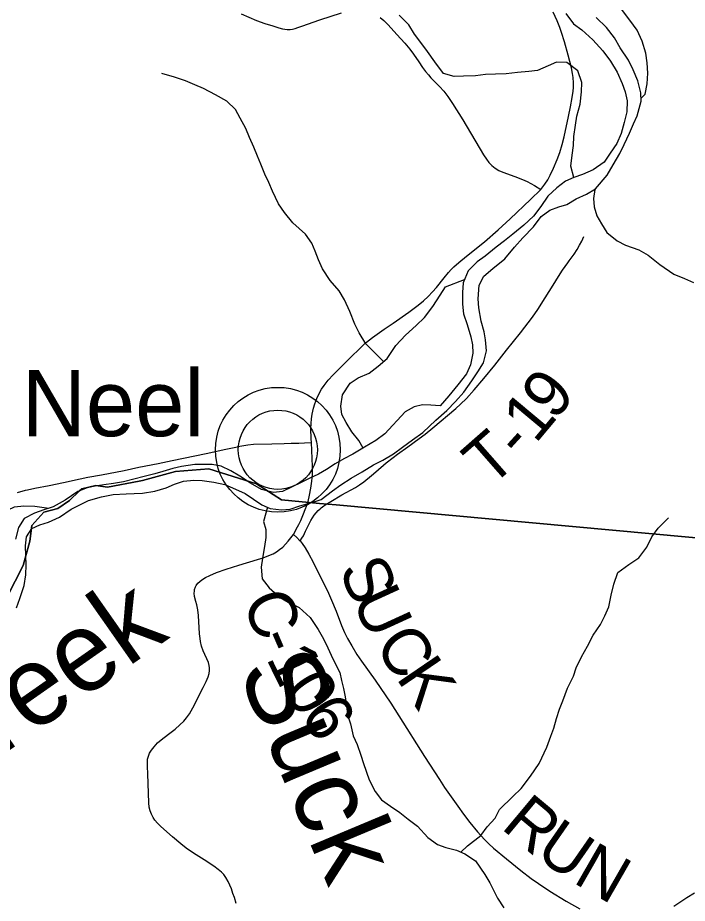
# Model space of a CAD drawing. Extents: x 1451455 to 1749751, y 218250 to 574981.
# Drawn here: x 1620375 to 1624589, y 280128 to 285699 of the extents above; entities that cross this region are included whole.
import ezdxf

# ---------------------------------------------------------------- set-up
doc = ezdxf.new("R2010")
doc.units = 0
for name, color, linetype in [('GM_X_County_Road', 7, 'Continuous'), ('GM_X_County_Road_Text', 7, 'Continuous'), ('GM_X_Minor_River', 7, 'Continuous'), ('GM_X_Minor_River_Text', 7, 'Continuous'), ('GM_X_State_Route', 7, 'Continuous'), ('GM_X_Township', 7, 'Continuous'), ('GM_X_Township_Road', 7, 'Continuous'), ('GM_X_Township_Road_Text', 7, 'Continuous'), ('GM_X_Unincorporated', 7, 'Continuous'), ('GM_X_Unincorporated_Location', 7, 'Continuous'), ('GM_X_Unincorporated_Text', 7, 'Continuous')]:
    doc.layers.add(name, color=color, linetype=linetype)

msp = doc.modelspace()

# ---------------------------------------------------------------- linework, layer by layer
at = {"layer": 'GM_X_County_Road'}
for points in [[(1621781.5, 285722.5), (1621877.9, 285681.8), (1621930.3, 285662.9), (1621980.2, 285646.5), (1622017.8, 285635.2), (1622040.9, 285629.1), (1622055, 285626.7), (1622070.6, 285625), (1622089.5, 285625), (1622103.8, 285627.4), (1622120.3, 285631.7), (1622137.7, 285637), (1622161.9, 285646), (1622275.7, 285684.9), (1622412.9, 285729.6)], [(1622656.1, 285700.6), (1622677.9, 285681.1), (1622705.2, 285653.2), (1622760.2, 285593.2), (1622810.5, 285537.5), (1622842.3, 285500.1), (1622866.1, 285468.9), (1622899.4, 285420.1), (1622923.2, 285384.8), (1622940.4, 285360.9), (1622959.1, 285338.3), (1622974.5, 285321.4), (1622997.6, 285298.2), (1623030, 285265.8), (1623056.3, 285236.6), (1623082.4, 285202.9), (1623111.7, 285159.5), (1623175.2, 285056.2), (1623306.4, 284836.6), (1623324.5, 284809.2), (1623340.6, 284788.6), (1623358.6, 284769.1), (1623380.3, 284752.2), (1623403.3, 284738.3), (1623428.3, 284727.5), (1623502.4, 284700.7), (1623551.1, 284681.4), (1623580.7, 284667.4), (1623626.5, 284642.2), (1623666.1, 284618.5)], [(1622109.5, 282448), (1622130.4, 282429), (1622151.1, 282408), (1622151.9, 282406.9)], [(1622151.9, 282406.9), (1622165.5, 282390.2), (1622183.7, 282363.3), (1622207, 282324.3), (1622234.3, 282272.7), (1622329.8, 282079.2), (1622350, 282034.4), (1622378.4, 281964.5), (1622412.8, 281875.8), (1622432.4, 281830.7), (1622451.2, 281792.5), (1622476.7, 281746.6), (1622509.3, 281693.5), (1622538.5, 281650), (1622624.9, 281530.3), (1622722.3, 281386.3), (1622773.3, 281306.1), (1622933.8, 281050.8), (1623028.4, 280905.4), (1623061, 280856.5), (1623143.8, 280738.5), (1623179.8, 280687.7), (1623220.1, 280636), (1623268.4, 280578), (1623312.1, 280529.3), (1623339.7, 280501.2), (1623368.9, 280474.8), (1623449.9, 280408.1), (1623541.5, 280333.6), (1623606.6, 280284.2), (1623652.4, 280252.3), (1623723.4, 280205), (1623826.8, 280141.6), (1623911.7, 280091.8)], [(1624504.6, 280109.4), (1624586.4, 280163.7), (1624633.2, 280193.7)]]:
    msp.add_lwpolyline(points, dxfattribs=at)
at = {"layer": 'GM_X_Minor_River'}
for points in [[(1624298, 285192.2), (1624323.7, 285217.9), (1624336.4, 285281.8), (1624341.1, 285349.8), (1624335.9, 285414), (1624326.6, 285476.2), (1624305.4, 285550.5), (1624274.1, 285621), (1624226.8, 285683.6), (1624173.5, 285752.3)], [(1623824.9, 285726.1), (1623872.2, 285659.5), (1623923.9, 285622.8), (1623993.2, 285560), (1624056.5, 285489.2), (1624105.8, 285424.5), (1624147.1, 285356), (1624178.3, 285285.5), (1624197.7, 285231.3), (1624211.1, 285175), (1624208.3, 285107), (1624191.5, 285039), (1624172.7, 284969.2), (1624146, 284907.4), (1624103.3, 284845.7), (1624064.6, 284790.1), (1623996, 284740.8), (1623929.6, 284711.5), (1623875.4, 284694), (1623821.1, 284670.6), (1623766.6, 284629.1), (1623711.9, 284575.6), (1623667.2, 284512), (1623620.4, 284450.5), (1623559.8, 284393), (1623491.1, 284337.7), (1623438.6, 284294.2), (1623386.1, 284254.8), (1623317.4, 284199.4), (1623266.9, 284163.9), (1623210.3, 284106.5), (1623177.4, 284030.7), (1623174.7, 283970.7), (1623173.9, 283896.6), (1623179.2, 283836.4), (1623202.4, 283768.1), (1623225.6, 283691.7), (1623237.1, 283641.5), (1623238.5, 283587.4), (1623223.6, 283515.5), (1623199, 283457.6), (1623144.2, 283390.1), (1623087.3, 283320.7), (1623032.6, 283257.2), (1622974.6, 283261.8), (1622922.5, 283262.4), (1622870.4, 283250.9), (1622814, 283219.5), (1622684.3, 283080.7), (1622627.8, 283039.3), (1622557.3, 282996), (1622484.7, 282952.7), (1622426.3, 282923.3), (1622371.9, 282891.9), (1622317.5, 282856.4), (1622267.1, 282826.9), (1622208.8, 282799.5), (1622158.4, 282774), (1622041.7, 282717.2), (1621983.6, 282711.8), (1621909.8, 282730.7), (1621840.2, 282771.5), (1621772.6, 282814.3), (1621716.9, 282848.9), (1621655.2, 282877.7), (1621599.3, 282888.3), (1621543.2, 282888.9), (1621489.2, 282887.5), (1621405, 282876.4), (1621350.8, 282863), (1621288.5, 282843.6), (1621238.3, 282830.1), (1621170.1, 282812.8), (1621041.6, 282778.2), (1620977.4, 282768.9), (1620917.3, 282759.5), (1620863.1, 282752.1), (1620813, 282740.6), (1620752.7, 282717.2), (1620674, 282664), (1620597.5, 282620.8), (1620539.2, 282603.4), (1620480.9, 282582), (1620414.5, 282548.7), (1620379.8, 282491), (1620361, 282419.1)], [(1623875.4, 284694), (1623856.2, 284764.3), (1623865, 284834.3), (1623871.6, 284894.4), (1623874.3, 284950.4), (1623885.1, 285022.4), (1623893.7, 285078.4), (1623914.6, 285154.3), (1623923.5, 285232.3), (1623924.1, 285290.3), (1623898.9, 285364.7), (1623831.5, 285417.5), (1623765.4, 285418.3), (1623713.2, 285396.8), (1623646.8, 285367.5), (1623590.6, 285360.1), (1623520.5, 285354.9), (1623448.4, 285345.6), (1623382.3, 285342.4), (1623318.2, 285341.1), (1623256.1, 285333.8), (1623180, 285330.6), (1623121.9, 285329.2), (1623054.1, 285348), (1622998.8, 285420.7), (1622953.5, 285485.3), (1622912.1, 285541.8), (1622872.7, 285594.3), (1622835.3, 285652.8), (1622776, 285715.6)], [(1623232.5, 283415.2), (1623271.2, 283470.9), (1623305.8, 283526.6), (1623324.7, 283602.5), (1623319.5, 283672.6), (1623310, 283722.8), (1623290.8, 283789.1), (1623275.7, 283873.4), (1623272.3, 283929.5), (1623279.3, 284015.6), (1623308, 284073.3), (1623364.5, 284120.8), (1623439.3, 284182.1), (1623500.2, 284255.5), (1623552.9, 284313), (1623619.7, 284382.4), (1623668.5, 284448), (1623723, 284487.4), (1623779.2, 284508.8), (1623831.5, 284524.3), (1623889.9, 284559.7), (1623954.3, 284589), (1624010.7, 284622.4), (1624083.7, 284707.8), (1624122.5, 284773.4), (1624163.3, 284845.1), (1624192, 284900.8), (1624224.8, 284972.6), (1624249.5, 285030.4), (1624274.1, 285082.2), (1624299.1, 285174.1), (1624295.7, 285226.2), (1624276.6, 285302.5), (1624247.3, 285370.9), (1624218, 285431.3), (1624166.8, 285510), (1624129.5, 285572.5), (1624080.2, 285637.1), (1624014.8, 285699.9)], [(1622676.9, 283535.4), (1622564.6, 283646.9), (1622523.3, 283715.4), (1622495.9, 283771.8), (1622464.8, 283850.3), (1622431.6, 283924.7), (1622398.2, 283981.2), (1622340.9, 284045.9), (1622293.6, 284118.5), (1622268.2, 284174.9), (1622246.8, 284229.2), (1622225.4, 284279.5), (1622186, 284336), (1622106.7, 284409), (1622053.4, 284473.7), (1622016, 284528.1), (1621978.8, 284606.7), (1621955.4, 284661), (1621930, 284713.4), (1621904.7, 284777.7), (1621883.3, 284828), (1621859.9, 284884.4), (1621834.5, 284944.7), (1621811.1, 285001.1), (1621773.9, 285067.6), (1621744.4, 285122), (1621691, 285174.6), (1621619.4, 285213.5), (1621543.7, 285252.4), (1621490, 285277), (1621430.2, 285301.7), (1621362.4, 285324.5), (1621282.6, 285347.4)], [(1624005.1, 284619.1), (1624006.7, 284618.5), (1623998, 284560.5), (1624003.4, 284508.4), (1624018.8, 284452.1), (1624048.3, 284401.7), (1624081.7, 284347.3), (1624147.1, 284294.5), (1624198.9, 284267.9), (1624282.6, 284238.9), (1624342.3, 284204.2), (1624415.7, 284145.3), (1624503.1, 284086.2), (1624570.8, 284057.5), (1624628.6, 284032.8)], [(1622549.2, 282991.2), (1622521.7, 283038.4), (1622478.3, 283093), (1622440.9, 283151.5), (1622415.5, 283201.8), (1622408, 283254), (1622418.8, 283326), (1622467.7, 283399.6), (1622518.1, 283433), (1622586.5, 283462.3), (1622643, 283505.8), (1622699.7, 283555.3), (1622754.6, 283636.8), (1622815.4, 283702.2), (1622882.1, 283761.6), (1622934.7, 283813.1), (1622987.6, 283882.6), (1623032.4, 283954.2), (1623067, 284005.9), (1623186.2, 284051)], [(1620368.2, 281986.4), (1620388.8, 282044.2), (1620415.8, 282126), (1620426.5, 282194), (1620427.2, 282256.1), (1620425.9, 282314.2), (1620424.6, 282376.3), (1620431.2, 282432.3), (1620463.8, 282486.1), (1620514.1, 282509.5), (1620568.4, 282525), (1620638.8, 282556.3), (1620711.4, 282607.5), (1620765.7, 282635), (1620820.1, 282662.4), (1620902.4, 282685.6), (1620976.6, 282698.8), (1621056.8, 282703.9), (1621106.8, 282705.4), (1621160.9, 282706.8), (1621237.1, 282720), (1621309.4, 282741.2), (1621361.7, 282764.7), (1621418, 282784.1), (1621484.1, 282789.4), (1621536.1, 282786.8), (1621610, 282776), (1621677.9, 282761.2), (1621745.6, 282732.5), (1621805.4, 282705.8), (1621859, 282669.1), (1621910.7, 282634.5), (1621964.5, 282611.9), (1622034.4, 282603.1), (1622088.5, 282606.5), (1622150.8, 282627.9), (1622235.1, 282651), (1622285.4, 282668.5), (1622356, 282721.8), (1622408.5, 282759.3), (1622473, 282802.6), (1622541.5, 282841.9), (1622614.1, 282885.2), (1622672.4, 282914.6), (1622739, 282955.9), (1622795.5, 282997.4), (1622860, 283042.7), (1622924.6, 283090.1), (1623005.5, 283167.3), (1623074.3, 283228.7), (1623129, 283284.2), (1623181.7, 283343.7), (1623232.5, 283415.2)], [(1620298.1, 282051.3), (1620245.1, 282081.8), (1620227.9, 282152.1), (1620224.5, 282208.2), (1620219.1, 282260.4), (1620201.9, 282330.7), (1620184.5, 282391), (1620167.1, 282441.2), (1620163.7, 282493.3), (1620212.5, 282566.9), (1620278.8, 282586.2), (1620355.3, 282621.5), (1620413.4, 282628.8), (1620483.4, 282626), (1620571.2, 282613)], [(1621947.4, 282619), (1621921.5, 282530.2), (1621937, 282480), (1621936.4, 282427.9), (1621927.7, 282371.9), (1621914.9, 282298), (1621906.3, 282242), (1621913.4, 282167.8), (1621956.8, 282111.2), (1622026.2, 282050.4), (1622077.9, 282021.8), (1622145.6, 281989), (1622215, 281926.1), (1622266.2, 281849.5), (1622299.5, 281791), (1622326.9, 281734.6), (1622358.2, 281666.2), (1622401.2, 281579.6), (1622412.7, 281529.4), (1622426.1, 281479.2), (1622435.6, 281427), (1622452.2, 281306.6), (1622469.7, 281256.4), (1622486.9, 281182.1), (1622510.2, 281125.7), (1622533.5, 281059.4), (1622550.9, 281007.1), (1622585.8, 280904.6), (1622625, 280830), (1622664.5, 280777.5), (1622720.1, 280738.9), (1622779.7, 280698.1), (1622831.3, 280657.5), (1622890.8, 280612.8), (1622956.1, 280542), (1623015.6, 280497.3), (1623069.5, 280478.7), (1623135.3, 280461.9), (1623189.1, 280439.3), (1623256.7, 280394.5), (1623313.8, 280309.7), (1623345.2, 280257.3), (1623394.1, 280160.6), (1623433.5, 280098.1)], [(1623163.6, 280450), (1623205.7, 280489.2), (1623288.5, 280554.4), (1623329.1, 280608), (1623379.8, 280663.5), (1623406.4, 280717.3), (1623491.4, 280800.5), (1623544, 280850), (1623600.9, 280927.5), (1623655.9, 281007), (1623705.1, 281110.7), (1623729.8, 281178.5), (1623748.4, 281230.4), (1623765.1, 281290.3), (1623783.8, 281348.1), (1623804.4, 281402), (1623835.3, 281481.8), (1623872.2, 281557.5), (1623888.8, 281609.4), (1623923.6, 281679.1), (1623960.4, 281744.8), (1623995.2, 281814.5), (1624042, 281882.1), (1624070.6, 281935.9), (1624095.3, 281991.7), (1624110.1, 282065.6), (1624126.9, 282135.5), (1624151.7, 282209.4), (1624220.4, 282258.7), (1624282.9, 282300.1), (1624333.7, 282367.6), (1624366.4, 282433.3), (1624405.1, 282487), (1624469.9, 282552.4)]]:
    msp.add_lwpolyline(points, dxfattribs=at)
at = {"layer": 'GM_X_State_Route'}
for points in [[(1622359.6, 283452.8), (1622361.7, 283455.1), (1622449.9, 283543.2), (1622548, 283639.4), (1622570.3, 283658.4), (1622606.7, 283686), (1622681.5, 283739), (1622738.6, 283777.6), (1622835.3, 283845.6), (1622895.8, 283891), (1622928.8, 283918.5), (1622957.8, 283945.4), (1622985.4, 283973.9), (1623009.3, 284001.2), (1623058.8, 284062.6), (1623085.9, 284095.3), (1623103.6, 284114.3), (1623119.5, 284130.5), (1623151, 284158.9), (1623198.5, 284198.9), (1623311.5, 284288.8), (1623398.9, 284363.6), (1623473.3, 284433.2), (1623602.4, 284554.1), (1623666.1, 284618.5), (1623691.5, 284651.4), (1623710, 284678.9), (1623726.1, 284707.9), (1623747.6, 284752.5), (1623770.1, 284807.3), (1623785.8, 284850.7), (1623801.2, 284901.2), (1623813.3, 284949.1), (1623840.6, 285077.6), (1623853, 285138.7), (1623863.8, 285196.9), (1623869.9, 285236), (1623872.2, 285259.2), (1623872.8, 285289.1), (1623870.8, 285322.3), (1623867.1, 285348.5), (1623859.3, 285384.1), (1623837.9, 285463.3), (1623815.6, 285545.8), (1623797.6, 285605.7), (1623786.8, 285636.8), (1623769.4, 285679.6), (1623744.6, 285733.3)], [(1622109.5, 282448), (1622118.6, 282463), (1622128.2, 282480.9), (1622143.7, 282511.5), (1622155.7, 282536.6), (1622170, 282568.2), (1622188.3, 282615.1), (1622189.4, 282618.7), (1622201.8, 282655.9), (1622211.7, 282694.3), (1622220.4, 282739.7), (1622226.1, 282782.3), (1622229.1, 282825.1), (1622229.9, 282874.5), (1622223.5, 283026.5), (1622222.6, 283048.5), (1622220.4, 283113.8), (1622221.2, 283146.3), (1622223.5, 283175.5), (1622227.6, 283204.4), (1622235.9, 283242.4), (1622244.3, 283270.3), (1622257.1, 283303.6), (1622269.5, 283330), (1622287.1, 283361.1), (1622303.3, 283385.4), (1622328.9, 283419), (1622359.6, 283452.8)], [(1621748.6, 280126.2), (1621738.4, 280163.1), (1621729.1, 280190.3), (1621720.3, 280217.8), (1621710.6, 280241.6), (1621699.6, 280265.1), (1621685.3, 280290.2), (1621672, 280308), (1621656.7, 280324.4), (1621637.3, 280341.2), (1621608.2, 280362), (1621547.9, 280401.3), (1621481.4, 280443.5), (1621435.4, 280475.4), (1621401.4, 280501.5), (1621348.7, 280546.1), (1621275, 280611.4), (1621253.8, 280632.5), (1621238.7, 280650.3), (1621227.2, 280666.9), (1621216.1, 280687.6), (1621207.9, 280709.7), (1621203.1, 280732.8), (1621200.9, 280759.6), (1621193.8, 280941.6), (1621190.7, 280987.3), (1621190.9, 281013.7), (1621192.6, 281033.9), (1621197.2, 281053.6), (1621204.7, 281072.2), (1621216.6, 281092), (1621232.7, 281112.8), (1621255.4, 281136.9), (1621278.1, 281156.3), (1621324.8, 281192.4), (1621365.9, 281224.1), (1621395.7, 281249.3), (1621421.3, 281274), (1621437.8, 281293.8), (1621456.5, 281320.2), (1621477.3, 281356.8), (1621542.4, 281484.6), (1621560.7, 281522.5), (1621572.6, 281552.5), (1621578.7, 281573.9), (1621581.8, 281592.6), (1621582.2, 281608.3), (1621579.9, 281623.6), (1621574.5, 281641.6), (1621542.1, 281716.6), (1621532.4, 281744.9), (1621525.5, 281774), (1621522.2, 281793.7), (1621519.3, 281823.4), (1621513.1, 281937.7), (1621508.9, 281973.2), (1621502.6, 282004.8), (1621496.7, 282026.7), (1621488.2, 282058.5), (1621485.5, 282078.4), (1621486.4, 282092.1), (1621487.8, 282102), (1621493.7, 282118), (1621498.6, 282127), (1621508.8, 282140.7), (1621520.9, 282152.5), (1621534.3, 282162.8), (1621557.1, 282176.6), (1621584, 282189.5), (1621626.2, 282207.7), (1621687.6, 282229.4), (1621765.4, 282254.2), (1621884.4, 282290.5), (1621918.6, 282301.4), (1621955.3, 282314.7), (1621981.8, 282326.8), (1622004.3, 282339.4), (1622022.6, 282352.5), (1622042.5, 282368.9), (1622060.5, 282387.2), (1622077.9, 282406.5), (1622093.8, 282426.6), (1622109.5, 282448)]]:
    msp.add_lwpolyline(points, dxfattribs=at)
at = {"layer": 'GM_X_Township'}
for points in [[(1627572, 282158.1), (1622379.7, 282634), (1622274.2, 282643.6), (1622034.5, 282665.6), (1621877.3, 282766.3), (1621578.4, 282860.4), (1621367.6, 282843.9), (1621159.9, 282787.6), (1621140, 282783.8), (1620939.9, 282745.5), (1620867.2, 282755.2), (1620779.2, 282735.7), (1620764.2, 282721.7), (1620700.4, 282662.3), (1620626.4, 282612.2), (1620539.1, 282587.1), (1620464.5, 282505.2), (1620450.5, 282405.6), (1620408.3, 282252.2), (1620256.4, 281957.5)], [(1620256.4, 281957.5), (1620408.3, 282252.2), (1620450.5, 282405.6), (1620464.5, 282505.2), (1620539.1, 282587.1), (1620626.4, 282612.2), (1620700.4, 282662.3), (1620764.2, 282721.7), (1620779.2, 282735.7), (1620867.2, 282755.2), (1620939.9, 282745.5), (1621140, 282783.8), (1621159.9, 282787.6), (1621367.6, 282843.9), (1621578.4, 282860.4), (1621877.3, 282766.3), (1622034.5, 282665.6), (1622274.2, 282643.6), (1622379.7, 282634), (1627572, 282158.1)]]:
    msp.add_lwpolyline(points, dxfattribs=at)
at = {"layer": 'GM_X_Township_Road'}
for points in [[(1622333.9, 282649.2), (1622345.9, 282656.1), (1622415.5, 282696.2), (1622501.3, 282744.3), (1622526.4, 282759.8), (1622552.9, 282779.2), (1622600.7, 282819), (1622628, 282842.6), (1622693.2, 282897.5), (1622737, 282932.1), (1622765.8, 282953.8), (1622829.7, 282999.9), (1622901.3, 283051.7), (1622938.2, 283079.1), (1622986.6, 283118.3), (1623132.3, 283240.5), (1623161.6, 283266.7), (1623198.5, 283304), (1623247.1, 283357.4), (1623309.2, 283429.6), (1623377.4, 283513.7), (1623450.8, 283606.3), (1623538.4, 283716.9), (1623614.1, 283815.7), (1623647.9, 283864), (1623694.3, 283935.6), (1623744.1, 284016.7), (1623777, 284069.6), (1623804.1, 284110.7), (1623836.4, 284155.9), (1623845.8, 284169.1), (1623870.5, 284203.7), (1623876, 284211.8), (1623896.3, 284241.4), (1623911.2, 284266.8), (1623924.5, 284293.1), (1623937.4, 284323.3)], [(1620374.6, 282711.8), (1620424.8, 282726.2), (1620437.5, 282729.1), (1620482.3, 282739), (1620572.5, 282756.2), (1620662.5, 282773.8), (1620768, 282797.6), (1620815.8, 282807.6), (1620902.8, 282823.6), (1621044.6, 282850.5), (1621137.6, 282870.2), (1621259.8, 282894.6), (1621346.5, 282912.7), (1621560.4, 282957.2), (1621685.1, 282985.1), (1621759, 283000), (1621760.3, 283000.2)], [(1621760.3, 283000.2), (1621823.6, 283010.9), (1621859.4, 283015), (1621974.1, 283018), (1622052.6, 283020.5), (1622095.2, 283021.2), (1622123.3, 283022.2)], [(1622123.3, 283022.2), (1622144.2, 283023.1), (1622179.5, 283024.6), (1622223.5, 283026.5)], [(1622278.4, 282608.9), (1622285.4, 282615.1), (1622301, 282627.1), (1622319.2, 282640.8), (1622333.9, 282649.2)], [(1622151.9, 282406.9), (1622163.4, 282424.6), (1622172.5, 282438.8), (1622186.7, 282468.1), (1622204.3, 282506), (1622219.1, 282535.2), (1622241, 282569.1), (1622253, 282584.1), (1622266.1, 282598.2), (1622278.4, 282608.9)]]:
    msp.add_lwpolyline(points, dxfattribs=at)
at = {"layer": 'GM_X_Unincorporated'}
for radius in [392.8, 249]:
    msp.add_circle((1622011.9, 282980.6), radius, dxfattribs=at)
at = {"layer": 'GM_X_Unincorporated_Location'}
msp.add_line((1622011.9, 282980.6), (1622011.9, 282980.6), dxfattribs=at)

# ---------------------------------------------------------------- texts
at = {"layer": 'GM_X_County_Road_Text'}
for s, rotation, p in [('S', 293.5288, (1622392.1, 282229.8)), ('U', 294.6065, (1622475.5, 282038.6)), ('C', 293.2123, (1621783.1, 282024.8)), ('-', 293.2985, (1621880.4, 281797.9)), ('C', 304.3033, (1622612.6, 281750.4)), ('1', 296.104, (1621935.8, 281670.2)), ('K', 304.2533, (1622751.4, 281546.9)), ('0', 303.3552, (1622037.7, 281468.3)), ('6', 305.2808, (1622145.5, 281304.8)), ('R', 320.136, (1623409.6, 280602.4)), ('U', 325.2006, (1623621.4, 280427.2)), ('N', 330.1168, (1623861.5, 280261.7))]:
    msp.add_text(s, height=300, rotation=rotation, dxfattribs=at).set_placement(p)
at = {"layer": 'GM_X_Minor_River_Text'}
for s, height, rotation, p in [('Creek', 500.02, 35.0094, (1619876.5, 280777.1)), ('Suck', 500.08, 292.735, (1621756, 281595.9))]:
    msp.add_text(s, height=height, rotation=rotation, dxfattribs=at).set_placement(p)
at = {"layer": 'GM_X_Township_Road_Text'}
for s, rotation, p in [('9', 50.4504, (1623752.9, 283156.7)), ('1', 50.1552, (1623633.4, 283013.6)), ('T', 41.2541, (1623346.2, 282738.2)), ('-', 47.6243, (1623540.9, 282911.7))]:
    msp.add_text(s, height=300, rotation=rotation, dxfattribs=at).set_placement(p)
at = {"layer": 'GM_X_Unincorporated_Text'}
msp.add_text('Neel', height=417, rotation=0, dxfattribs=at).set_placement((1620401, 283066))

doc.saveas('drawing.dxf')
